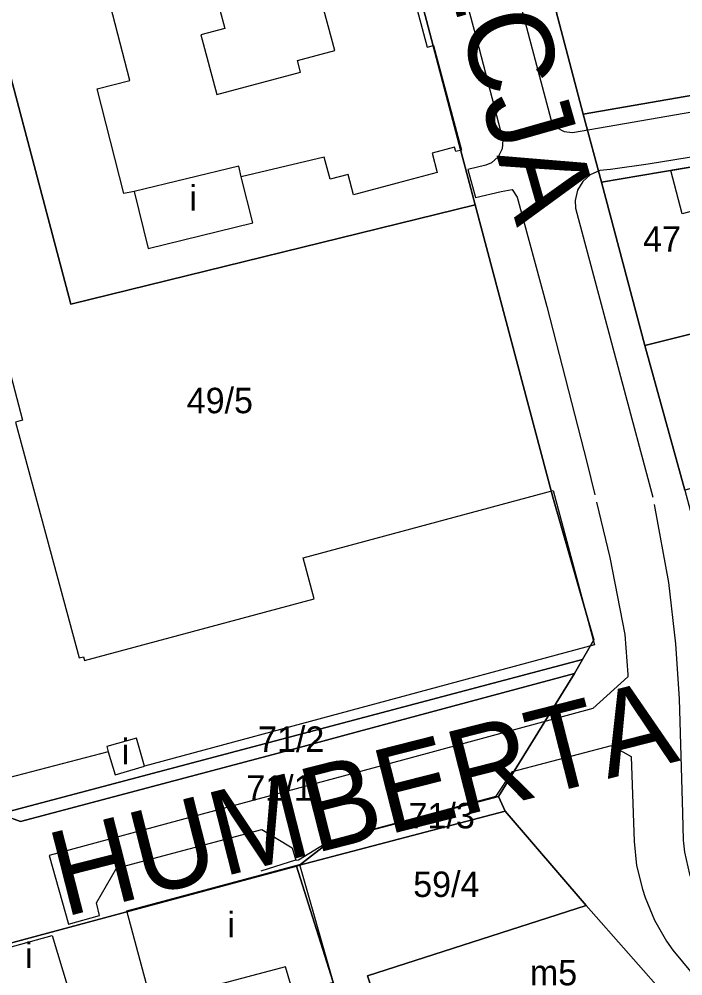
# Model space of a CAD drawing. Extents: x -304109 to -273954, y 21500 to 39796.
# Drawn here: x -294480.4 to -294402.2, y 31818.2 to 31930.9 of the extents above; entities that cross this region are included whole.
import ezdxf

# ---------------------------------------------------------------- set-up
doc = ezdxf.new("R2010")
doc.units = 0
for name, color, linetype in [('Budynki', 7, 'Continuous'), ('Budynki - opisy', 7, 'Continuous'), ('Działki', 7, 'Continuous'), ('Działki - numery', 7, 'Continuous'), ('krawedzie_ulic', 7, 'Continuous'), ('nazwy_ulic', 7, 'Continuous')]:
    doc.layers.add(name, color=color, linetype=linetype)

msp = doc.modelspace()

# ---------------------------------------------------------------- linework, layer by layer
at = {"layer": 'Budynki'}
for points in [[(-294458.081, 31942.974), (-294456.468, 31936.877), (-294457.941, 31936.487), (-294456.181, 31929.832), (-294458.977, 31929.092), (-294457.117, 31922.061), (-294447.23, 31924.676), (-294447.6, 31926.053), (-294443.199, 31927.233), (-294446.956, 31941.246), (-294447.146, 31941.195), (-294448.325, 31945.59)], [(-294381.893, 31903.48), (-294385.09, 31903.1), (-294385.786, 31903.1), (-294386.226, 31904.005), (-294389.333, 31903.495), (-294388.591, 31900.155), (-294385.261, 31901.017), (-294384.368, 31898.065), (-294398.786, 31894.464), (-294400.06, 31899.282), (-294398.045, 31899.815), (-294400.345, 31908.517), (-294402.274, 31908.007), (-294403.622, 31913.118), (-294383.96, 31916.44)], [(-294454.53, 31913.63), (-294466.85, 31910.61), (-294465.21, 31903.92), (-294452.883, 31906.942), (-294454.22, 31912.37)], [(-294470.08, 31845.24), (-294469.91, 31844.61), (-294469.1, 31841.88), (-294465.62, 31842.89), (-294466.57, 31846.21)], [(-294447.37, 31831.31), (-294443.389, 31817.431), (-294448.073, 31816.094), (-294449.019, 31819.259), (-294461.303, 31816.01), (-294460.487, 31812.942), (-294464.027, 31812.098), (-294467.72, 31825.85)], [(-294412.63, 31807.49), (-294416.57, 31812.15), (-294419.02, 31812.44), (-294427.15, 31809.65), (-294426.15, 31806.71), (-294434.62, 31803.82), (-294439.37, 31818.2), (-294413.6, 31826.48), (-294403.61, 31815.17)], [(-294476.494, 31822.938), (-294473.997, 31814.627), (-294479.76, 31812.871), (-294480.543, 31815.449), (-294484.701, 31814.309), (-294486.483, 31820.189)]]:
    msp.add_lwpolyline(points, close=True, dxfattribs=at)
for points in [[(-294436.701, 31944.11), (-294432.328, 31927.642), (-294431.566, 31927.845), (-294428.288, 31915.503), (-294428.954, 31915.326), (-294429.097, 31915.864), (-294431.736, 31915.163), (-294431.124, 31912.86), (-294435.864, 31911.601), (-294440.994, 31910.239), (-294441.633, 31912.647), (-294443.756, 31912.084), (-294444.449, 31914.693), (-294454.22, 31912.37), (-294454.53, 31913.63), (-294466.85, 31910.61), (-294468.062, 31910.373), (-294471.2, 31922.728), (-294467.341, 31923.709), (-294471.632, 31940.292)], [(-294483.888, 31898.429), (-294480.001, 31883.667), (-294480.826, 31883.45), (-294473.338, 31855.668), (-294472.825, 31855.806), (-294472.703, 31855.352), (-294445.641, 31862.647), (-294446.938, 31867.459), (-294417.49, 31875.396), (-294412.59, 31857.218), (-294465.62, 31842.89), (-294466.57, 31846.21), (-294470.08, 31845.24), (-294469.91, 31844.61), (-294486.21, 31840.34)]]:
    msp.add_lwpolyline(points, dxfattribs=at)
at = {"layer": 'Działki'}
for points in [[(-294372.92, 31969.98), (-294365.87, 31928.07), (-294413.92, 31919.74), (-294432.04, 31988.65), (-294429.25, 31997.58), (-294425.97, 31998.74), (-294399.5, 32008.36), (-294387.55, 31967.78)], [(-294448.69, 31992.7), (-294428.17, 31914.66), (-294426.68, 31909.06), (-294474.33, 31897.34), (-294489.33, 31953.98), (-294483, 31955.7), (-294490.2, 31981.61), (-294485.65, 31982.82), (-294485.74, 31983.15), (-294448.77, 31993.02)], [(-294426.68, 31909.06), (-294417.5, 31874.6), (-294412.68, 31857.79), (-294414.01, 31855.49), (-294482.36, 31837.37), (-294508.87, 31830.21), (-294514.22, 31850.53), (-294529.99, 31909.44), (-294534.6, 31926.87), (-294489.9, 31938.85), (-294493.7, 31952.8), (-294489.33, 31953.98), (-294474.33, 31897.34)], [(-294383.96, 31916.44), (-294381.15, 31898.87), (-294406.65, 31892.49), (-294411.78, 31911.74)], [(-294381.15, 31898.87), (-294378.82, 31884.35), (-294387.45, 31879.39), (-294401.94, 31875.44), (-294406.65, 31892.49)], [(-294414.01, 31855.49), (-294414.97, 31853.83), (-294440.41, 31847), (-294447.95, 31844.97), (-294480.23, 31836.39), (-294482.18, 31837.09), (-294482.36, 31837.37)], [(-294447.38, 31831.23), (-294447.73, 31831.13), (-294504.83, 31815.76), (-294505.5, 31818.18), (-294507.88, 31826.8), (-294508.87, 31830.21), (-294482.36, 31837.37), (-294482.18, 31837.09), (-294480.23, 31836.39), (-294447.95, 31844.97), (-294440.41, 31847), (-294414.97, 31853.83), (-294423.9, 31839.34), (-294443.66, 31834.12)], [(-294423.9, 31839.34), (-294423.14, 31837.61), (-294447.38, 31831.23), (-294443.66, 31834.12)], [(-294447.73, 31831.13), (-294447.38, 31831.23), (-294423.14, 31837.61), (-294413.6, 31826.48), (-294439.37, 31818.2), (-294434.62, 31803.82), (-294426.15, 31806.71), (-294427.15, 31809.65), (-294419.02, 31812.44), (-294416.57, 31812.15), (-294412.63, 31807.49), (-294427.56, 31794.8), (-294429.89, 31800.41), (-294437.25, 31798.05)], [(-294434.38, 31789), (-294429.33, 31773.09), (-294416.45, 31732.48), (-294445.15, 31728.65), (-294476.72, 31724.09), (-294482.07, 31741.66), (-294482.17, 31741.63), (-294485.81, 31753.54), (-294485.71, 31753.57), (-294496.37, 31788.11), (-294496.47, 31788.08), (-294500.11, 31799.97), (-294499.99, 31800.01), (-294504.83, 31815.76), (-294447.73, 31831.13), (-294437.25, 31798.05)], [(-294403.61, 31815.17), (-294412.63, 31807.49), (-294416.57, 31812.15), (-294419.02, 31812.44), (-294427.15, 31809.65), (-294426.15, 31806.71), (-294434.62, 31803.82), (-294439.37, 31818.2), (-294413.6, 31826.48)]]:
    msp.add_lwpolyline(points, close=True, dxfattribs=at)
for points in [[(-294403.61, 31815.17), (-294413.6, 31826.48), (-294423.14, 31837.61), (-294423.9, 31839.34), (-294414.97, 31853.83), (-294414.01, 31855.49), (-294412.68, 31857.79), (-294417.5, 31874.6), (-294426.68, 31909.06), (-294428.17, 31914.66), (-294448.69, 31992.7)], [(-294432.04, 31988.65), (-294413.92, 31919.74), (-294411.78, 31911.74), (-294406.65, 31892.49), (-294401.94, 31875.44), (-294399.71, 31867.02), (-294399.17, 31863.18), (-294398.37, 31854.79), (-294397.91, 31844.12), (-294397.68, 31838.79), (-294397.55, 31835.72), (-294397.06, 31832.43), (-294395.95, 31829.59), (-294393.49, 31826.23), (-294386.39, 31818.24), (-294383.07, 31814.5)], [(-294281.28, 31933.67), (-294282.14, 31927.16), (-294300.09, 31930.4), (-294301.79, 31930.57), (-294303.68, 31930.65), (-294305.58, 31930.61), (-294306.54, 31930.53), (-294307.82, 31928.5), (-294308.84, 31922.44), (-294312.07, 31923), (-294313.21, 31923.24), (-294317.33, 31923.95), (-294317.87, 31927.43), (-294323.5, 31926.45), (-294339.31, 31923.69), (-294355.11, 31921.22), (-294371.82, 31918.49), (-294383.96, 31916.44), (-294411.78, 31911.74), (-294413.92, 31919.74), (-294365.87, 31928.07), (-294345.87, 31931.19)]]:
    msp.add_lwpolyline(points, dxfattribs=at)
at = {"layer": 'krawedzie_ulic'}
for points in [[(-294425.53, 31948.525), (-294420.596, 31929.938), (-294417.752, 31919.148), (-294417.666, 31918.953), (-294417.059, 31918.169), (-294416.193, 31917.686), (-294415.208, 31917.581), (-294400, 31920.227), (-294382.714, 31923.18), (-294355.603, 31927.768), (-294333.941, 31931.37)], [(-294431.828, 31948.288), (-294426.227, 31927.6), (-294423.405, 31916.698), (-294423.494, 31915.653), (-294423.965, 31914.714), (-294424.749, 31914.017), (-294425.419, 31913.731), (-294427.541, 31913.22), (-294426.63, 31909.936), (-294423.592, 31910.646), (-294422.319, 31910.846), (-294421.694, 31909.974), (-294418.227, 31897.061), (-294413.517, 31878.742), (-294412.579, 31874.877)], [(-294383.851, 31917.813), (-294393.387, 31916.164), (-294400, 31914.889), (-294406.257, 31913.84), (-294410.725, 31913.22), (-294411.966, 31913.094), (-294413.105, 31912.585), (-294413.965, 31911.817), (-294414.611, 31910.778), (-294414.89, 31909.586), (-294414.84, 31908.67), (-294409.551, 31888.831), (-294405.735, 31874.608)], [(-294412.367, 31874.001), (-294410.785, 31867.483), (-294409.032, 31858.436), (-294408.669, 31853.728), (-294408.659, 31853.433), (-294412.796, 31849.686), (-294434.198, 31843.885), (-294458.84, 31837.24), (-294476.868, 31832.395), (-294474.579, 31824.286), (-294470.915, 31825.308), (-294471.27, 31826.805), (-294468.942, 31830.889), (-294451.785, 31835.444), (-294448.214, 31833.296), (-294447.796, 31831.835)], [(-294405.552, 31873.733), (-294403.888, 31864.57), (-294403.047, 31857.328), (-294402.633, 31850.834), (-294402.248, 31837.367), (-294402.16, 31834.208), (-294401.986, 31832.766), (-294401.388, 31830.186), (-294400.408, 31827.725), (-294400, 31826.94), (-294388.976, 31814.281)], [(-294447.796, 31831.835), (-294447.77, 31831.844), (-294447.479, 31831.866), (-294443.836, 31834.094), (-294424.176, 31839.383), (-294422.252, 31842.262), (-294410.613, 31845.328), (-294408.292, 31844.03), (-294407.925, 31834.047), (-294407.638, 31831.196), (-294406.956, 31828.412), (-294406.616, 31827.435), (-294405.544, 31824.764), (-294404.112, 31822.268), (-294403.364, 31821.222), (-294401.104, 31818.476), (-294400, 31817.337), (-294390.046, 31806.062), (-294380.528, 31795.3), (-294371.055, 31784.605), (-294361.851, 31774.112), (-294355.635, 31767.058)], [(-294447.796, 31831.835), (-294447.837, 31831.821), (-294451.903, 31830.531)]]:
    msp.add_lwpolyline(points, dxfattribs=at)

# ---------------------------------------------------------------- texts
at = {"layer": 'Budynki - opisy'}
for s, p in [('i', (-294460.335, 31908.358)), ('i', (-294468.326, 31843.137)), ('i', (-294455.878, 31822.726)), ('i', (-294479.719, 31819.12)), ('m5', (-294420.219, 31817.081))]:
    msp.add_text(s, height=3, dxfattribs=at).set_placement(p)
at = {"layer": 'Działki - numery'}
for s, p in [('47', (-294406.877, 31903.529)), ('49/5', (-294460.656, 31884.5)), ('71/2', (-294452.25, 31844.59)), ('71/1', (-294453.635, 31838.837)), ('71/3', (-294434.51, 31835.58)), ('59/4', (-294433.963, 31827.495))]:
    msp.add_text(s, height=3, dxfattribs=at).set_placement(p)
at = {"layer": 'nazwy_ulic'}
for s, rotation, p in [('WENECJA', 285.84198, (-294439.577, 31969.211)), ('HUMBERTA', 14.25813, (-294475.132, 31825.11))]:
    msp.add_text(s, height=10, rotation=rotation, dxfattribs=at).set_placement(p)

doc.saveas('drawing.dxf')
